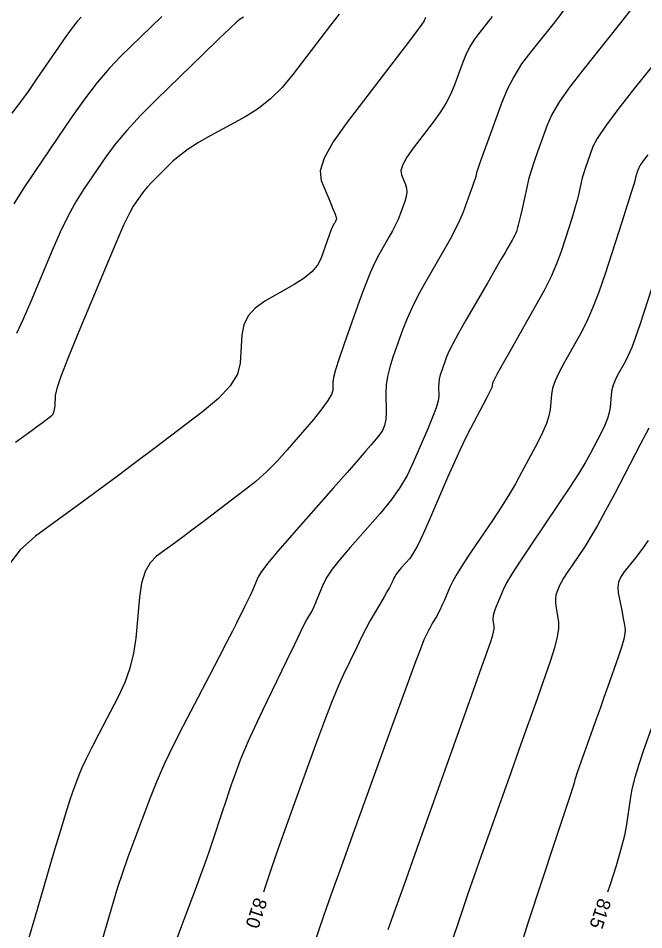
# Model space of a CAD drawing. Extents: x 2082232 to 2083549, y 592624 to 593832.
# Drawn here: x 2083105.28 to 2083137.65, y 593546.25 to 593593.4 of the extents above; entities that cross this region are included whole.
import ezdxf

# ---------------------------------------------------------------- set-up
doc = ezdxf.new("R2010")
doc.units = 0
doc.layers.add('DT_X_Contour_Major', color=7, linetype='Continuous')
doc.layers.add('DT_X_Contour_Minor', color=7, linetype='Continuous')

msp = doc.modelspace()

# ---------------------------------------------------------------- linework, layer by layer
at = {"layer": 'DT_X_Contour_Major'}
for points in [[(2083121.884, 593593.615), (2083121.446, 593593.045), (2083120.938, 593592.381), (2083119.49, 593590.484), (2083118.931, 593589.815), (2083118.338, 593589.232), (2083117.711, 593588.733), (2083117.051, 593588.319), (2083115.245, 593587.329), (2083114.615, 593586.967), (2083114.079, 593586.625), (2083113.636, 593586.303), (2083113.288, 593586), (2083112.485, 593585.218), (2083112.203, 593584.936), (2083111.962, 593584.676), (2083111.761, 593584.437), (2083111.601, 593584.22), (2083111.225, 593583.67), (2083111.033, 593583.321), (2083110.735, 593582.689), (2083110.333, 593581.772), (2083109.827, 593580.572), (2083108.337, 593576.991), (2083107.847, 593575.791), (2083107.493, 593574.874), (2083107.276, 593574.241), (2083107.197, 593573.893), (2083107.166, 593573.342), (2083107.146, 593573.154), (2083107.111, 593573.004), (2083107.06, 593572.891), (2083106.993, 593572.816), (2083106.794, 593572.665), (2083106.689, 593572.586), (2083106.521, 593572.462), (2083106.29, 593572.294), (2083105.998, 593572.08), (2083105.135, 593571.452)], [(2083139.762, 593592.995), (2083137.175, 593589.775), (2083136.313, 593588.681), (2083135.666, 593587.815), (2083135.235, 593587.175), (2083135.018, 593586.763), (2083134.729, 593585.967), (2083134.627, 593585.676), (2083134.54, 593585.4), (2083134.467, 593585.14), (2083134.408, 593584.895), (2083134.269, 593584.263), (2083134.202, 593583.988), (2083134.104, 593583.638), (2083133.975, 593583.213), (2083133.815, 593582.711), (2083133.349, 593581.275), (2083133.137, 593580.699), (2083132.849, 593580.048), (2083132.486, 593579.323), (2083132.049, 593578.522), (2083130.781, 593576.289), (2083130.365, 593575.55), (2083130.067, 593575.009), (2083129.886, 593574.665), (2083129.823, 593574.518), (2083129.812, 593574.391), (2083129.779, 593574.292), (2083129.686, 593574.092), (2083129.533, 593573.79), (2083129.321, 593573.387), (2083128.677, 593572.176), (2083128.422, 593571.676), (2083128.14, 593571.087), (2083127.831, 593570.407), (2083127.495, 593569.637), (2083126.564, 593567.464), (2083126.237, 593566.728), (2083125.958, 593566.149), (2083125.724, 593565.728), (2083125.538, 593565.463), (2083125.102, 593564.968), (2083124.955, 593564.796), (2083124.841, 593564.651), (2083124.759, 593564.532), (2083124.711, 593564.441), (2083124.627, 593564.234), (2083124.576, 593564.126), (2083124.486, 593563.959), (2083124.358, 593563.731), (2083124.191, 593563.444), (2083123.695, 593562.597), (2083123.499, 593562.252), (2083123.285, 593561.849), (2083123.051, 593561.391), (2083122.799, 593560.875), (2083122.102, 593559.425), (2083121.819, 593558.8), (2083121.493, 593558.012), (2083121.123, 593557.062), (2083120.711, 593555.95), (2083119.555, 593552.767), (2083119.136, 593551.604), (2083118.746, 593550.5), (2083118.386, 593549.456), (2083118.056, 593548.472), (2083117.965, 593548.197)], [(2083138.384, 593557.611), (2083137.639, 593555.539), (2083137.386, 593554.798), (2083137.185, 593554.128), (2083137.037, 593553.531), (2083136.94, 593553.005), (2083136.753, 593551.699), (2083136.646, 593551.134), (2083136.466, 593550.419), (2083136.213, 593549.554), (2083135.886, 593548.539), (2083135.771, 593548.193)]]:
    msp.add_lwpolyline(points, dxfattribs=at)
at = {"layer": 'DT_X_Contour_Minor'}
for points in [[(2083133.624, 593593.965), (2083133.129, 593593.322), (2083131.798, 593591.666), (2083131.328, 593591.031), (2083130.917, 593590.368), (2083130.563, 593589.678), (2083130.268, 593588.959), (2083129.559, 593587.007), (2083129.324, 593586.357), (2083129.152, 593585.872), (2083129.042, 593585.552), (2083128.995, 593585.397), (2083128.952, 593585.204), (2083128.922, 593585.095), (2083128.862, 593584.914), (2083128.772, 593584.661), (2083128.653, 593584.335), (2083128.296, 593583.369), (2083128.133, 593582.972), (2083127.911, 593582.506), (2083127.63, 593581.972), (2083127.29, 593581.369), (2083126.306, 593579.668), (2083125.959, 593579.043), (2083125.656, 593578.442), (2083125.397, 593577.865), (2083125.183, 593577.313), (2083124.671, 593575.872), (2083124.504, 593575.351), (2083124.386, 593574.871), (2083124.317, 593574.43), (2083124.297, 593574.028), (2083124.311, 593573.011), (2083124.294, 593572.652), (2083124.233, 593572.339), (2083124.128, 593572.07), (2083123.979, 593571.847), (2083123.523, 593571.312), (2083123.272, 593571.022), (2083122.864, 593570.555), (2083122.297, 593569.909), (2083121.572, 593569.084), (2083119.428, 593566.649), (2083118.716, 593565.828), (2083118.186, 593565.192), (2083117.84, 593564.739), (2083117.677, 593564.471), (2083117.486, 593564.003), (2083117.402, 593563.808), (2083117.296, 593563.574), (2083117.166, 593563.302), (2083117.013, 593562.991), (2083116.573, 593562.109), (2083116.363, 593561.695), (2083116.063, 593561.112), (2083115.673, 593560.362), (2083115.194, 593559.443), (2083113.794, 593556.77), (2083113.295, 593555.788), (2083112.848, 593554.845), (2083112.452, 593553.943), (2083112.108, 593553.081), (2083111.259, 593550.835), (2083110.954, 593550.006), (2083110.675, 593549.205), (2083110.421, 593548.431), (2083110.193, 593547.684), (2083109.618, 593545.729)], [(2083137.121, 593594.015), (2083136.445, 593593.158), (2083134.487, 593590.72), (2083133.821, 593589.856), (2083133.292, 593589.091), (2083132.899, 593588.426), (2083132.643, 593587.861), (2083132.144, 593586.487), (2083131.969, 593585.984), (2083131.818, 593585.509), (2083131.692, 593585.06), (2083131.59, 593584.637), (2083131.35, 593583.546), (2083131.269, 593583.179), (2083131.203, 593582.895), (2083131.154, 593582.693), (2083131.121, 593582.575), (2083131.055, 593582.372), (2083131.023, 593582.286), (2083130.975, 593582.181), (2083130.911, 593582.057), (2083130.832, 593581.914), (2083130.602, 593581.508), (2083130.473, 593581.282), (2083130.259, 593580.912), (2083129.961, 593580.396), (2083129.578, 593579.734), (2083128.445, 593577.776), (2083128.062, 593577.104), (2083127.765, 593576.555), (2083127.552, 593576.129), (2083127.424, 593575.826), (2083127.196, 593575.185), (2083127.121, 593574.952), (2083127.069, 593574.733), (2083127.038, 593574.528), (2083127.03, 593574.338), (2083127.036, 593573.851), (2083127.003, 593573.609), (2083126.899, 593573.247), (2083126.723, 593572.767), (2083126.476, 593572.168), (2083125.723, 593570.412), (2083125.404, 593569.754), (2083125.01, 593569.095), (2083124.542, 593568.437), (2083124, 593567.779), (2083122.456, 593566.025), (2083121.935, 593565.415), (2083121.531, 593564.901), (2083121.243, 593564.482), (2083121.073, 593564.159), (2083120.773, 593563.425), (2083120.666, 593563.169), (2083120.57, 593562.952), (2083120.483, 593562.773), (2083120.408, 593562.634), (2083120.22, 593562.314), (2083120.101, 593562.089), (2083119.884, 593561.655), (2083119.57, 593561.011), (2083119.158, 593560.157), (2083117.928, 593557.601), (2083117.51, 593556.722), (2083117.177, 593556), (2083116.93, 593555.436), (2083116.768, 593555.029), (2083116.451, 593554.156), (2083116.323, 593553.798), (2083116.178, 593553.379), (2083116.015, 593552.899), (2083115.835, 593552.359), (2083115.331, 593550.836), (2083115.136, 593550.259), (2083114.931, 593549.672), (2083114.715, 593549.074), (2083114.488, 593548.464), (2083113.869, 593546.825), (2083113.658, 593546.26), (2083113.488, 593545.794)], [(2083108.538, 593593.458), (2083108.335, 593593.235), (2083108.071, 593592.901), (2083107.746, 593592.456), (2083107.36, 593591.901), (2083106.25, 593590.272), (2083105.827, 593589.667), (2083105.393, 593589.073), (2083104.947, 593588.49)], [(2083112.717, 593593.488), (2083112.163, 593592.957), (2083110.597, 593591.434), (2083109.996, 593590.807), (2083109.367, 593590.066), (2083108.711, 593589.212), (2083108.027, 593588.245), (2083106.166, 593585.516), (2083105.537, 593584.576), (2083105.045, 593583.802)], [(2083116.934, 593593.447), (2083116.766, 593593.355), (2083116.598, 593593.215), (2083116.222, 593592.866), (2083115.637, 593592.307), (2083114.843, 593591.539), (2083112.448, 593589.209), (2083111.61, 593588.368), (2083110.892, 593587.592), (2083110.293, 593586.88), (2083109.814, 593586.233), (2083108.696, 593584.593), (2083108.277, 593583.931), (2083107.861, 593583.175), (2083107.446, 593582.325), (2083107.033, 593581.382), (2083105.934, 593578.74), (2083105.541, 593577.831), (2083105.187, 593577.088)], [(2083129.812, 593593.485), (2083129.11, 593592.611), (2083128.859, 593592.269), (2083128.635, 593591.899), (2083128.436, 593591.501), (2083128.263, 593591.076), (2083127.837, 593589.903), (2083127.649, 593589.455), (2083127.404, 593588.992), (2083127.103, 593588.513), (2083126.745, 593588.019), (2083125.716, 593586.681), (2083125.388, 593586.218), (2083125.177, 593585.835), (2083125.082, 593585.529), (2083125.104, 593585.303), (2083125.317, 593584.805), (2083125.375, 593584.61), (2083125.39, 593584.398), (2083125.362, 593584.171), (2083125.29, 593583.927), (2083125.042, 593583.256), (2083124.936, 593582.993), (2083124.804, 593582.708), (2083124.646, 593582.401), (2083124.461, 593582.071), (2083123.935, 593581.161), (2083123.725, 593580.757), (2083123.489, 593580.229), (2083123.229, 593579.576), (2083122.943, 593578.799), (2083122.147, 593576.559), (2083121.886, 593575.804), (2083121.7, 593575.221), (2083121.589, 593574.809), (2083121.554, 593574.567), (2083121.559, 593574.151), (2083121.498, 593573.941), (2083121.309, 593573.621), (2083120.994, 593573.191), (2083120.551, 593572.652), (2083119.201, 593571.069), (2083118.683, 593570.493), (2083118.139, 593569.95), (2083117.571, 593569.44), (2083116.978, 593568.965), (2083115.364, 593567.742), (2083114.788, 593567.307), (2083114.271, 593566.92), (2083113.814, 593566.58), (2083113.417, 593566.288), (2083112.435, 593565.573), (2083112.104, 593565.239), (2083111.846, 593564.775), (2083111.663, 593564.179), (2083111.553, 593563.453), (2083111.359, 593561.341), (2083111.248, 593560.557), (2083111.06, 593559.789), (2083110.794, 593559.037), (2083110.451, 593558.3), (2083109.434, 593556.357), (2083109.085, 593555.679), (2083108.8, 593555.1), (2083108.579, 593554.621), (2083108.422, 593554.242), (2083108.091, 593553.364), (2083107.936, 593552.92), (2083107.721, 593552.246), (2083107.445, 593551.343), (2083107.109, 593550.21), (2083106.132, 593546.883), (2083105.811, 593545.79)], [(2083126.35, 593593.439), (2083126.332, 593593.394), (2083126.287, 593593.271), (2083126.166, 593593.092), (2083125.837, 593592.649), (2083125.301, 593591.942), (2083124.556, 593590.971), (2083122.293, 593588.029), (2083121.573, 593587.012), (2083121.108, 593586.168), (2083120.899, 593585.497), (2083120.947, 593585), (2083121.415, 593583.904), (2083121.567, 593583.54), (2083121.672, 593583.27), (2083121.73, 593583.096), (2083121.741, 593583.016), (2083121.709, 593582.928), (2083121.695, 593582.893), (2083121.678, 593582.856), (2083121.657, 593582.816), (2083121.633, 593582.773), (2083121.564, 593582.653), (2083121.526, 593582.572), (2083121.464, 593582.415), (2083121.378, 593582.184), (2083121.268, 593581.878), (2083120.943, 593580.962), (2083120.765, 593580.621), (2083120.476, 593580.285), (2083120.075, 593579.954), (2083119.562, 593579.627), (2083118.046, 593578.762), (2083117.545, 593578.41), (2083117.178, 593578.002), (2083116.946, 593577.538), (2083116.848, 593577.019), (2083116.766, 593575.56), (2083116.621, 593574.991), (2083116.248, 593574.38), (2083115.645, 593573.727), (2083114.813, 593573.032), (2083112.291, 593571.121), (2083111.35, 593570.412), (2083110.42, 593569.717), (2083109.5, 593569.037), (2083108.59, 593568.371), (2083106.179, 593566.614), (2083105.376, 593565.909), (2083104.775, 593565.109)], [(2083137.865, 593586.336), (2083137.623, 593586.018), (2083137.466, 593585.794), (2083137.393, 593585.665), (2083137.314, 593585.447), (2083137.286, 593585.367), (2083137.262, 593585.291), (2083137.242, 593585.22), (2083137.226, 593585.153), (2083137.188, 593584.98), (2083137.135, 593584.798), (2083137.004, 593584.382), (2083136.796, 593583.732), (2083136.51, 593582.847), (2083135.643, 593580.178), (2083135.32, 593579.233), (2083135, 593578.402), (2083134.683, 593577.683), (2083134.37, 593577.077), (2083133.539, 593575.613), (2083133.263, 593575.097), (2083133.06, 593574.645), (2083132.928, 593574.257), (2083132.868, 593573.935), (2083132.803, 593573.161), (2083132.744, 593572.836), (2083132.614, 593572.439), (2083132.414, 593571.971), (2083132.144, 593571.433), (2083131.33, 593569.901), (2083131.008, 593569.319), (2083130.655, 593568.721), (2083130.27, 593568.106), (2083129.853, 593567.476), (2083128.698, 593565.774), (2083128.305, 593565.183), (2083127.993, 593564.686), (2083127.761, 593564.282), (2083127.609, 593563.972), (2083127.313, 593563.271), (2083127.205, 593563.025), (2083127.106, 593562.81), (2083127.015, 593562.628), (2083126.933, 593562.477), (2083126.723, 593562.12), (2083126.646, 593561.986), (2083126.574, 593561.854), (2083126.505, 593561.723), (2083126.441, 593561.593), (2083126.275, 593561.248), (2083126.127, 593560.877), (2083125.808, 593560.024), (2083125.317, 593558.688), (2083124.654, 593556.87), (2083122.659, 593551.378), (2083121.983, 593549.513), (2083121.453, 593548.038), (2083121.068, 593546.951), (2083120.829, 593546.253), (2083120.385, 593544.911)], [(2083138.041, 593579.402), (2083137.439, 593577.546), (2083137.223, 593576.904), (2083137.026, 593576.371), (2083136.849, 593575.947), (2083136.691, 593575.632), (2083136.297, 593574.938), (2083136.165, 593574.679), (2083136.065, 593574.424), (2083135.997, 593574.172), (2083135.96, 593573.925), (2083135.905, 593573.269), (2083135.861, 593573.003), (2083135.768, 593572.695), (2083135.627, 593572.347), (2083135.438, 593571.958), (2083134.87, 593570.867), (2083134.611, 593570.403), (2083134.263, 593569.83), (2083133.824, 593569.148), (2083133.295, 593568.356), (2083131.764, 593566.101), (2083131.247, 593565.324), (2083130.842, 593564.687), (2083130.55, 593564.189), (2083130.371, 593563.831), (2083130.045, 593563.06), (2083129.941, 593562.794), (2083129.871, 593562.571), (2083129.836, 593562.393), (2083129.836, 593562.259), (2083129.883, 593561.96), (2083129.885, 593561.825), (2083129.858, 593561.645), (2083129.8, 593561.419), (2083129.712, 593561.149), (2083129.438, 593560.365), (2083129.258, 593559.857), (2083128.925, 593558.92), (2083128.438, 593557.553), (2083127.798, 593555.757), (2083125.885, 593550.397), (2083125.242, 593548.596), (2083124.748, 593547.214), (2083124.402, 593546.25)], [(2083137.91, 593572.202), (2083137.461, 593571.345), (2083136.127, 593568.784), (2083135.657, 593567.896), (2083135.247, 593567.153), (2083134.898, 593566.554), (2083134.609, 593566.1), (2083133.918, 593565.083), (2083133.685, 593564.732), (2083133.502, 593564.445), (2083133.371, 593564.22), (2083133.29, 593564.059), (2083133.143, 593563.711), (2083133.1, 593563.563), (2083133.082, 593563.378), (2083133.088, 593563.158), (2083133.119, 593562.901), (2083133.234, 593562.168), (2083133.24, 593561.838), (2083133.172, 593561.396), (2083133.031, 593560.842), (2083132.815, 593560.178), (2083132.143, 593558.256), (2083131.869, 593557.476), (2083131.551, 593556.576), (2083131.189, 593555.558), (2083130.783, 593554.419), (2083129.643, 593551.225), (2083129.237, 593550.081), (2083128.873, 593549.042), (2083128.552, 593548.11), (2083128.273, 593547.284), (2083127.586, 593545.224)], [(2083137.869, 593566.385), (2083137.488, 593565.855), (2083137.217, 593565.497), (2083136.642, 593564.773), (2083136.46, 593564.501), (2083136.346, 593564.227), (2083136.301, 593563.951), (2083136.323, 593563.674), (2083136.472, 593562.932), (2083136.524, 593562.673), (2083136.567, 593562.45), (2083136.601, 593562.263), (2083136.626, 593562.114), (2083136.681, 593561.764), (2083136.674, 593561.577), (2083136.611, 593561.281), (2083136.494, 593560.874), (2083136.321, 593560.357), (2083135.787, 593558.831), (2083135.587, 593558.263), (2083135.389, 593557.703), (2083135.193, 593557.15), (2083134.998, 593556.605), (2083134.479, 593555.163), (2083134.309, 593554.685), (2083134.185, 593554.333), (2083134.109, 593554.108), (2083134.08, 593554.008), (2083134.066, 593553.912), (2083133.998, 593553.687), (2083133.802, 593553.087), (2083133.479, 593552.11), (2083133.028, 593550.758), (2083131.659, 593546.648), (2083131.207, 593545.159)]]:
    msp.add_lwpolyline(points, dxfattribs=at)

# ---------------------------------------------------------------- texts
at = {"layer": 'DT_X_Contour_Major'}
for s, rotation, p in [('810', 251.6837, (2083117.519, 593547.964)), ('815', 251.5622, (2083135.315, 593547.932))]:
    msp.add_text(s, height=0.7, rotation=rotation, dxfattribs=at).set_placement(p)

doc.saveas('drawing.dxf')
